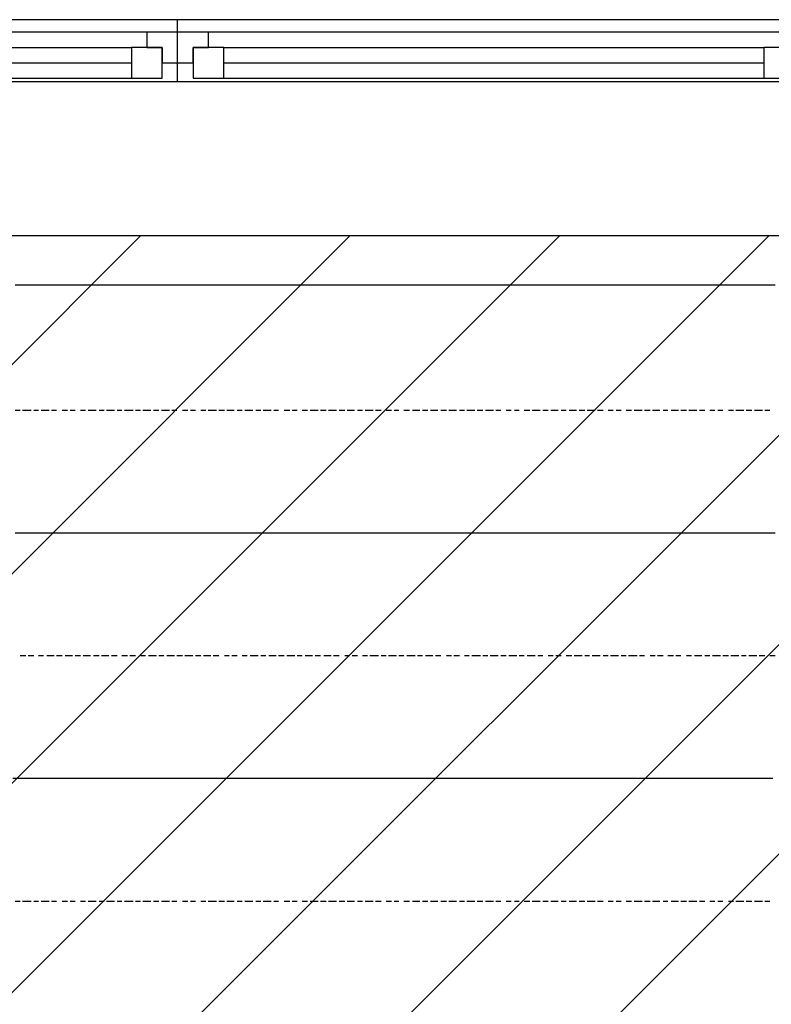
# Model space of a CAD drawing. Extents: x 997 to 109698, y 921 to 94021.
# Tile 563 of 656: x 13442 to 14660, y 57440 to 59036. Entities that reach past the tile are written whole.
import ezdxf

# ---------------------------------------------------------------- set-up
doc = ezdxf.new("R2010")
doc.units = 0
doc.header["$MEASUREMENT"] = 0
for name, color, linetype in [('12', 7, 'CONTINUOUS'), ('28', 7, 'CONTINUOUS'), ('40', 7, 'CONTINUOUS')]:
    doc.layers.add(name, color=color, linetype=linetype)

msp = doc.modelspace()

# ---------------------------------------------------------------- linework, layer by layer
at = {"layer": '12', "color": 5}
for p, q in [((13446.630503, 58605.563401), (13434.630503, 58605.563401)), ((13455.630503, 58605.563401), (13446.630503, 58605.563401)), ((13464.630503, 58605.563401), (13455.630503, 58605.563401)), ((13476.630503, 58605.563401), (13464.630503, 58605.563401)), ((13485.630503, 58605.563401), (13476.630503, 58605.563401)), ((13497.630503, 58605.563401), (13485.630503, 58605.563401)), ((13506.630503, 58605.563401), (13497.630503, 58605.563401)), ((13515.630503, 58605.563401), (13506.630503, 58605.563401)), ((13527.630503, 58605.563401), (13515.630503, 58605.563401)), ((13535.630503, 58605.563401), (13527.630503, 58605.563401)), ((13544.630503, 58605.563401), (13535.630503, 58605.563401)), ((13556.630503, 58605.563401), (13544.630503, 58605.563401)), ((13565.630503, 58605.563401), (13556.630503, 58605.563401)), ((13574.630503, 58605.563401), (13565.630503, 58605.563401)), ((13586.630503, 58605.563401), (13574.630503, 58605.563401)), ((13595.630503, 58605.563401), (13586.630503, 58605.563401)), ((13607.630503, 58605.563401), (13595.630503, 58605.563401)), ((13616.630503, 58605.563401), (13607.630503, 58605.563401)), ((13625.630503, 58605.563401), (13616.630503, 58605.563401)), ((13637.630503, 58605.563401), (13625.630503, 58605.563401)), ((13645.630503, 58605.563401), (13637.630503, 58605.563401)), ((13654.630503, 58605.563401), (13645.630503, 58605.563401)), ((13667.630503, 58605.563401), (13654.630503, 58605.563401)), ((13675.630503, 58605.563401), (13667.630503, 58605.563401)), ((13684.630503, 58605.563401), (13675.630503, 58605.563401)), ((13696.630503, 58605.563401), (13684.630503, 58605.563401)), ((13705.630503, 58605.563401), (13696.630503, 58605.563401)), ((13718.630503, 58605.563401), (13705.630503, 58605.563401)), ((13726.630503, 58605.563401), (13718.630503, 58605.563401)), ((13735.630503, 58605.563401), (13726.630503, 58605.563401)), ((13747.630503, 58605.563401), (13735.630503, 58605.563401)), ((13755.630503, 58605.563401), (13747.630503, 58605.563401)), ((13764.630503, 58605.563401), (13755.630503, 58605.563401)), ((13777.630503, 58605.563401), (13764.630503, 58605.563401)), ((13785.630503, 58605.563401), (13777.630503, 58605.563401)), ((13794.630503, 58605.563401), (13785.630503, 58605.563401)), ((13806.630503, 58605.563401), (13794.630503, 58605.563401)), ((13815.630503, 58605.563401), (13806.630503, 58605.563401)), ((13828.630503, 58605.563401), (13815.630503, 58605.563401)), ((13836.630503, 58605.563401), (13828.630503, 58605.563401)), ((13845.630503, 58605.563401), (13836.630503, 58605.563401)), ((13857.630503, 58605.563401), (13845.630503, 58605.563401)), ((13865.630503, 58605.563401), (13857.630503, 58605.563401)), ((13874.630503, 58605.563401), (13865.630503, 58605.563401)), ((13887.630503, 58605.563401), (13874.630503, 58605.563401)), ((13895.630503, 58605.563401), (13887.630503, 58605.563401)), ((13904.630503, 58605.563401), (13895.630503, 58605.563401)), ((13916.630503, 58605.563401), (13904.630503, 58605.563401)), ((13925.630503, 58605.563401), (13916.630503, 58605.563401)), ((13934.630503, 58605.563401), (13925.630503, 58605.563401)), ((13946.630503, 58605.563401), (13934.630503, 58605.563401)), ((13955.630503, 58605.563401), (13946.630503, 58605.563401)), ((13968.630503, 58605.563401), (13955.630503, 58605.563401)), ((13976.630503, 58605.563401), (13968.630503, 58605.563401)), ((13984.630503, 58605.563401), (13976.630503, 58605.563401)), ((13997.630503, 58605.563401), (13984.630503, 58605.563401)), ((14005.630503, 58605.563401), (13997.630503, 58605.563401)), ((14014.630503, 58605.563401), (14005.630503, 58605.563401)), ((14027.630503, 58605.563401), (14014.630503, 58605.563401)), ((14035.630503, 58605.563401), (14027.630503, 58605.563401)), ((14044.630503, 58605.563401), (14035.630503, 58605.563401)), ((14056.630503, 58605.563401), (14044.630503, 58605.563401)), ((14064.630503, 58605.563401), (14056.630503, 58605.563401)), ((14078.630503, 58605.563401), (14064.630503, 58605.563401)), ((14086.630503, 58605.563401), (14078.630503, 58605.563401)), ((14094.630503, 58605.563401), (14086.630503, 58605.563401)), ((14107.630503, 58605.563401), (14094.630503, 58605.563401)), ((14115.630503, 58605.563401), (14107.630503, 58605.563401)), ((14124.630503, 58605.563401), (14115.630503, 58605.563401)), ((14137.630503, 58605.563401), (14124.630503, 58605.563401)), ((14145.630503, 58605.563401), (14137.630503, 58605.563401)), ((14154.630503, 58605.563401), (14145.630503, 58605.563401)), ((14166.630503, 58605.563401), (14154.630503, 58605.563401)), ((14174.630503, 58605.563401), (14166.630503, 58605.563401)), ((14188.630503, 58605.563401), (14174.630503, 58605.563401)), ((14196.630503, 58605.563401), (14188.630503, 58605.563401)), ((14204.630503, 58605.563401), (14196.630503, 58605.563401)), ((14217.630503, 58605.563401), (14204.630503, 58605.563401)), ((14225.630503, 58605.563401), (14217.630503, 58605.563401)), ((14234.630503, 58605.563401), (14225.630503, 58605.563401)), ((14247.630503, 58605.563401), (14234.630503, 58605.563401)), ((14255.630503, 58605.563401), (14247.630503, 58605.563401)), ((14264.630503, 58605.563401), (14255.630503, 58605.563401)), ((14277.630503, 58605.563401), (14264.630503, 58605.563401)), ((14285.630503, 58605.563401), (14277.630503, 58605.563401)), ((14298.630503, 58605.563401), (14285.630503, 58605.563401)), ((14306.630503, 58605.563401), (14298.630503, 58605.563401)), ((14314.630503, 58605.563401), (14306.630503, 58605.563401)), ((14327.630503, 58605.563401), (14314.630503, 58605.563401)), ((14336.630503, 58605.563401), (14327.630503, 58605.563401)), ((14344.630503, 58605.563401), (14336.630503, 58605.563401)), ((14357.630503, 58605.563401), (14344.630503, 58605.563401)), ((14365.630503, 58605.563401), (14357.630503, 58605.563401)), ((14374.630503, 58605.563401), (14365.630503, 58605.563401)), ((14387.630503, 58605.563401), (14374.630503, 58605.563401)), ((14395.630503, 58605.563401), (14387.630503, 58605.563401)), ((14408.630503, 58605.563401), (14395.630503, 58605.563401)), ((14416.630503, 58605.563401), (14408.630503, 58605.563401)), ((14424.630503, 58605.563401), (14416.630503, 58605.563401)), ((14437.630503, 58605.563401), (14424.630503, 58605.563401)), ((14446.630503, 58605.563401), (14437.630503, 58605.563401)), ((14454.630503, 58605.563401), (14446.630503, 58605.563401)), ((14467.630503, 58605.563401), (14454.630503, 58605.563401)), ((14475.630503, 58605.563401), (14467.630503, 58605.563401)), ((14484.630503, 58605.563401), (14475.630503, 58605.563401)), ((14497.630503, 58605.563401), (14484.630503, 58605.563401)), ((14505.630503, 58605.563401), (14497.630503, 58605.563401)), ((14513.630503, 58605.563401), (14505.630503, 58605.563401)), ((14526.630503, 58605.563401), (14513.630503, 58605.563401)), ((14535.630503, 58605.563401), (14526.630503, 58605.563401)), ((14547.630503, 58605.563401), (14535.630503, 58605.563401)), ((14556.630503, 58605.563401), (14547.630503, 58605.563401)), ((14564.630503, 58605.563401), (14556.630503, 58605.563401)), ((14577.630503, 58605.563401), (14564.630503, 58605.563401)), ((14586.630503, 58605.563401), (14577.630503, 58605.563401)), ((14594.630503, 58605.563401), (14586.630503, 58605.563401)), ((14607.630503, 58605.563401), (14594.630503, 58605.563401)), ((14615.630503, 58605.563401), (14607.630503, 58605.563401)), ((14623.630503, 58605.563401), (14615.630503, 58605.563401)), ((14636.630503, 58605.563401), (14623.630503, 58605.563401)), ((14645.630503, 58605.563401), (14636.630503, 58605.563401)), ((14657.630503, 58605.563401), (14645.630503, 58605.563401)), ((14666.630503, 58605.563401), (14657.630503, 58605.563401)), ((13446.630503, 58203.563401), (13434.630503, 58203.563401)), ((13455.630503, 58203.563401), (13446.630503, 58203.563401)), ((13464.630503, 58203.563401), (13455.630503, 58203.563401)), ((13476.630503, 58203.563401), (13464.630503, 58203.563401)), ((13485.630503, 58203.563401), (13476.630503, 58203.563401)), ((13497.630503, 58203.563401), (13485.630503, 58203.563401)), ((13506.630503, 58203.563401), (13497.630503, 58203.563401)), ((13515.630503, 58203.563401), (13506.630503, 58203.563401)), ((13527.630503, 58203.563401), (13515.630503, 58203.563401)), ((13535.630503, 58203.563401), (13527.630503, 58203.563401)), ((13544.630503, 58203.563401), (13535.630503, 58203.563401)), ((13556.630503, 58203.563401), (13544.630503, 58203.563401)), ((13565.630503, 58203.563401), (13556.630503, 58203.563401)), ((13574.630503, 58203.563401), (13565.630503, 58203.563401)), ((13586.630503, 58203.563401), (13574.630503, 58203.563401)), ((13595.630503, 58203.563401), (13586.630503, 58203.563401)), ((13607.630503, 58203.563401), (13595.630503, 58203.563401)), ((13616.630503, 58203.563401), (13607.630503, 58203.563401)), ((13625.630503, 58203.563401), (13616.630503, 58203.563401)), ((13637.630503, 58203.563401), (13625.630503, 58203.563401)), ((13645.630503, 58203.563401), (13637.630503, 58203.563401)), ((13654.630503, 58203.563401), (13645.630503, 58203.563401)), ((13667.630503, 58203.563401), (13654.630503, 58203.563401)), ((13675.630503, 58203.563401), (13667.630503, 58203.563401)), ((13684.630503, 58203.563401), (13675.630503, 58203.563401)), ((13696.630503, 58203.563401), (13684.630503, 58203.563401)), ((13705.630503, 58203.563401), (13696.630503, 58203.563401)), ((13718.630503, 58203.563401), (13705.630503, 58203.563401)), ((13726.630503, 58203.563401), (13718.630503, 58203.563401)), ((13735.630503, 58203.563401), (13726.630503, 58203.563401)), ((13747.630503, 58203.563401), (13735.630503, 58203.563401)), ((13755.630503, 58203.563401), (13747.630503, 58203.563401)), ((13764.630503, 58203.563401), (13755.630503, 58203.563401)), ((13777.630503, 58203.563401), (13764.630503, 58203.563401)), ((13785.630503, 58203.563401), (13777.630503, 58203.563401)), ((13794.630503, 58203.563401), (13785.630503, 58203.563401)), ((13806.630503, 58203.563401), (13794.630503, 58203.563401)), ((13815.630503, 58203.563401), (13806.630503, 58203.563401)), ((13828.630503, 58203.563401), (13815.630503, 58203.563401)), ((13836.630503, 58203.563401), (13828.630503, 58203.563401)), ((13845.630503, 58203.563401), (13836.630503, 58203.563401)), ((13857.630503, 58203.563401), (13845.630503, 58203.563401)), ((13865.630503, 58203.563401), (13857.630503, 58203.563401)), ((13874.630503, 58203.563401), (13865.630503, 58203.563401)), ((13887.630503, 58203.563401), (13874.630503, 58203.563401)), ((13895.630503, 58203.563401), (13887.630503, 58203.563401)), ((13904.630503, 58203.563401), (13895.630503, 58203.563401)), ((13916.630503, 58203.563401), (13904.630503, 58203.563401)), ((13925.630503, 58203.563401), (13916.630503, 58203.563401)), ((13934.630503, 58203.563401), (13925.630503, 58203.563401)), ((13946.630503, 58203.563401), (13934.630503, 58203.563401)), ((13955.630503, 58203.563401), (13946.630503, 58203.563401)), ((13968.630503, 58203.563401), (13955.630503, 58203.563401)), ((13976.630503, 58203.563401), (13968.630503, 58203.563401)), ((13984.630503, 58203.563401), (13976.630503, 58203.563401)), ((13997.630503, 58203.563401), (13984.630503, 58203.563401)), ((14005.630503, 58203.563401), (13997.630503, 58203.563401)), ((14014.630503, 58203.563401), (14005.630503, 58203.563401)), ((14027.630503, 58203.563401), (14014.630503, 58203.563401)), ((14035.630503, 58203.563401), (14027.630503, 58203.563401)), ((14044.630503, 58203.563401), (14035.630503, 58203.563401)), ((14056.630503, 58203.563401), (14044.630503, 58203.563401)), ((14064.630503, 58203.563401), (14056.630503, 58203.563401)), ((14078.630503, 58203.563401), (14064.630503, 58203.563401)), ((14086.630503, 58203.563401), (14078.630503, 58203.563401)), ((14094.630503, 58203.563401), (14086.630503, 58203.563401)), ((14107.630503, 58203.563401), (14094.630503, 58203.563401)), ((14115.630503, 58203.563401), (14107.630503, 58203.563401)), ((14124.630503, 58203.563401), (14115.630503, 58203.563401)), ((14137.630503, 58203.563401), (14124.630503, 58203.563401)), ((14145.630503, 58203.563401), (14137.630503, 58203.563401)), ((14154.630503, 58203.563401), (14145.630503, 58203.563401)), ((14166.630503, 58203.563401), (14154.630503, 58203.563401)), ((14174.630503, 58203.563401), (14166.630503, 58203.563401)), ((14188.630503, 58203.563401), (14174.630503, 58203.563401)), ((14196.630503, 58203.563401), (14188.630503, 58203.563401)), ((14204.630503, 58203.563401), (14196.630503, 58203.563401)), ((14217.630503, 58203.563401), (14204.630503, 58203.563401)), ((14225.630503, 58203.563401), (14217.630503, 58203.563401)), ((14234.630503, 58203.563401), (14225.630503, 58203.563401)), ((14247.630503, 58203.563401), (14234.630503, 58203.563401)), ((14255.630503, 58203.563401), (14247.630503, 58203.563401)), ((14264.630503, 58203.563401), (14255.630503, 58203.563401)), ((14277.630503, 58203.563401), (14264.630503, 58203.563401)), ((14285.630503, 58203.563401), (14277.630503, 58203.563401)), ((14298.630503, 58203.563401), (14285.630503, 58203.563401)), ((14306.630503, 58203.563401), (14298.630503, 58203.563401)), ((14314.630503, 58203.563401), (14306.630503, 58203.563401)), ((14327.630503, 58203.563401), (14314.630503, 58203.563401)), ((14336.630503, 58203.563401), (14327.630503, 58203.563401)), ((14344.630503, 58203.563401), (14336.630503, 58203.563401)), ((14357.630503, 58203.563401), (14344.630503, 58203.563401)), ((14365.630503, 58203.563401), (14357.630503, 58203.563401)), ((14374.630503, 58203.563401), (14365.630503, 58203.563401)), ((14387.630503, 58203.563401), (14374.630503, 58203.563401)), ((14395.630503, 58203.563401), (14387.630503, 58203.563401)), ((14408.630503, 58203.563401), (14395.630503, 58203.563401)), ((14416.630503, 58203.563401), (14408.630503, 58203.563401)), ((14424.630503, 58203.563401), (14416.630503, 58203.563401)), ((14437.630503, 58203.563401), (14424.630503, 58203.563401)), ((14446.630503, 58203.563401), (14437.630503, 58203.563401)), ((14454.630503, 58203.563401), (14446.630503, 58203.563401)), ((14467.630503, 58203.563401), (14454.630503, 58203.563401)), ((14475.630503, 58203.563401), (14467.630503, 58203.563401)), ((14484.630503, 58203.563401), (14475.630503, 58203.563401)), ((14497.630503, 58203.563401), (14484.630503, 58203.563401)), ((14505.630503, 58203.563401), (14497.630503, 58203.563401)), ((14513.630503, 58203.563401), (14505.630503, 58203.563401)), ((14526.630503, 58203.563401), (14513.630503, 58203.563401)), ((14535.630503, 58203.563401), (14526.630503, 58203.563401)), ((14547.630503, 58203.563401), (14535.630503, 58203.563401)), ((14556.630503, 58203.563401), (14547.630503, 58203.563401)), ((14564.630503, 58203.563401), (14556.630503, 58203.563401)), ((14577.630503, 58203.563401), (14564.630503, 58203.563401)), ((14586.630503, 58203.563401), (14577.630503, 58203.563401)), ((14594.630503, 58203.563401), (14586.630503, 58203.563401)), ((14607.630503, 58203.563401), (14594.630503, 58203.563401)), ((14615.630503, 58203.563401), (14607.630503, 58203.563401)), ((14623.630503, 58203.563401), (14615.630503, 58203.563401)), ((14636.630503, 58203.563401), (14623.630503, 58203.563401)), ((14645.630503, 58203.563401), (14636.630503, 58203.563401)), ((14657.630503, 58203.563401), (14645.630503, 58203.563401)), ((14666.630503, 58203.563401), (14657.630503, 58203.563401)), ((13442.630503, 57805.563401), (13430.630503, 57805.563401)), ((13451.630503, 57805.563401), (13442.630503, 57805.563401)), ((13460.630503, 57805.563401), (13451.630503, 57805.563401)), ((13472.630503, 57805.563401), (13460.630503, 57805.563401)), ((13480.630503, 57805.563401), (13472.630503, 57805.563401)), ((13489.630503, 57805.563401), (13480.630503, 57805.563401)), ((13501.630503, 57805.563401), (13489.630503, 57805.563401)), ((13510.630503, 57805.563401), (13501.630503, 57805.563401)), ((13519.630503, 57805.563401), (13510.630503, 57805.563401)), ((13531.630503, 57805.563401), (13519.630503, 57805.563401)), ((13540.630503, 57805.563401), (13531.630503, 57805.563401)), ((13552.630503, 57805.563401), (13540.630503, 57805.563401)), ((13561.630503, 57805.563401), (13552.630503, 57805.563401)), ((13570.630503, 57805.563401), (13561.630503, 57805.563401)), ((13582.630503, 57805.563401), (13570.630503, 57805.563401)), ((13590.630503, 57805.563401), (13582.630503, 57805.563401)), ((13599.630503, 57805.563401), (13590.630503, 57805.563401)), ((13611.630503, 57805.563401), (13599.630503, 57805.563401)), ((13620.630503, 57805.563401), (13611.630503, 57805.563401)), ((13629.630503, 57805.563401), (13620.630503, 57805.563401)), ((13641.630503, 57805.563401), (13629.630503, 57805.563401)), ((13650.630503, 57805.563401), (13641.630503, 57805.563401)), ((13663.630503, 57805.563401), (13650.630503, 57805.563401)), ((13671.630503, 57805.563401), (13663.630503, 57805.563401)), ((13680.630503, 57805.563401), (13671.630503, 57805.563401)), ((13692.630503, 57805.563401), (13680.630503, 57805.563401)), ((13700.630503, 57805.563401), (13692.630503, 57805.563401)), ((13709.630503, 57805.563401), (13700.630503, 57805.563401)), ((13722.630503, 57805.563401), (13709.630503, 57805.563401)), ((13730.630503, 57805.563401), (13722.630503, 57805.563401)), ((13739.630503, 57805.563401), (13730.630503, 57805.563401)), ((13751.630503, 57805.563401), (13739.630503, 57805.563401)), ((13760.630503, 57805.563401), (13751.630503, 57805.563401)), ((13773.630503, 57805.563401), (13760.630503, 57805.563401)), ((13781.630503, 57805.563401), (13773.630503, 57805.563401)), ((13789.630503, 57805.563401), (13781.630503, 57805.563401)), ((13802.630503, 57805.563401), (13789.630503, 57805.563401)), ((13810.630503, 57805.563401), (13802.630503, 57805.563401)), ((13819.630503, 57805.563401), (13810.630503, 57805.563401)), ((13832.630503, 57805.563401), (13819.630503, 57805.563401)), ((13840.630503, 57805.563401), (13832.630503, 57805.563401)), ((13849.630503, 57805.563401), (13840.630503, 57805.563401)), ((13861.630503, 57805.563401), (13849.630503, 57805.563401)), ((13870.630503, 57805.563401), (13861.630503, 57805.563401)), ((13883.630503, 57805.563401), (13870.630503, 57805.563401)), ((13891.630503, 57805.563401), (13883.630503, 57805.563401)), ((13899.630503, 57805.563401), (13891.630503, 57805.563401)), ((13912.630503, 57805.563401), (13899.630503, 57805.563401)), ((13920.630503, 57805.563401), (13912.630503, 57805.563401)), ((13929.630503, 57805.563401), (13920.630503, 57805.563401)), ((13942.630503, 57805.563401), (13929.630503, 57805.563401)), ((13950.630503, 57805.563401), (13942.630503, 57805.563401)), ((13959.630503, 57805.563401), (13950.630503, 57805.563401)), ((13972.630503, 57805.563401), (13959.630503, 57805.563401)), ((13980.630503, 57805.563401), (13972.630503, 57805.563401)), ((13989.630503, 57805.563401), (13980.630503, 57805.563401)), ((14001.630503, 57805.563401), (13989.630503, 57805.563401)), ((14009.630503, 57805.563401), (14001.630503, 57805.563401)), ((14023.630503, 57805.563401), (14009.630503, 57805.563401)), ((14031.630503, 57805.563401), (14023.630503, 57805.563401)), ((14039.630503, 57805.563401), (14031.630503, 57805.563401)), ((14052.630503, 57805.563401), (14039.630503, 57805.563401)), ((14060.630503, 57805.563401), (14052.630503, 57805.563401)), ((14069.630503, 57805.563401), (14060.630503, 57805.563401)), ((14082.630503, 57805.563401), (14069.630503, 57805.563401)), ((14090.630503, 57805.563401), (14082.630503, 57805.563401)), ((14099.630503, 57805.563401), (14090.630503, 57805.563401)), ((14111.630503, 57805.563401), (14099.630503, 57805.563401)), ((14119.630503, 57805.563401), (14111.630503, 57805.563401)), ((14133.630503, 57805.563401), (14119.630503, 57805.563401)), ((14141.630503, 57805.563401), (14133.630503, 57805.563401)), ((14149.630503, 57805.563401), (14141.630503, 57805.563401)), ((14162.630503, 57805.563401), (14149.630503, 57805.563401)), ((14170.630503, 57805.563401), (14162.630503, 57805.563401)), ((14179.630503, 57805.563401), (14170.630503, 57805.563401)), ((14192.630503, 57805.563401), (14179.630503, 57805.563401)), ((14200.630503, 57805.563401), (14192.630503, 57805.563401)), ((14209.630503, 57805.563401), (14200.630503, 57805.563401)), ((14221.630503, 57805.563401), (14209.630503, 57805.563401)), ((14230.630503, 57805.563401), (14221.630503, 57805.563401)), ((14243.630503, 57805.563401), (14230.630503, 57805.563401)), ((14251.630503, 57805.563401), (14243.630503, 57805.563401)), ((14259.630503, 57805.563401), (14251.630503, 57805.563401)), ((14272.630503, 57805.563401), (14259.630503, 57805.563401)), ((14281.630503, 57805.563401), (14272.630503, 57805.563401)), ((14289.630503, 57805.563401), (14281.630503, 57805.563401)), ((14302.630503, 57805.563401), (14289.630503, 57805.563401)), ((14310.630503, 57805.563401), (14302.630503, 57805.563401)), ((14319.630503, 57805.563401), (14310.630503, 57805.563401)), ((14332.630503, 57805.563401), (14319.630503, 57805.563401)), ((14340.630503, 57805.563401), (14332.630503, 57805.563401)), ((14353.630503, 57805.563401), (14340.630503, 57805.563401)), ((14361.630503, 57805.563401), (14353.630503, 57805.563401)), ((14369.630503, 57805.563401), (14361.630503, 57805.563401)), ((14382.630503, 57805.563401), (14369.630503, 57805.563401)), ((14391.630503, 57805.563401), (14382.630503, 57805.563401)), ((14399.630503, 57805.563401), (14391.630503, 57805.563401)), ((14412.630503, 57805.563401), (14399.630503, 57805.563401)), ((14420.630503, 57805.563401), (14412.630503, 57805.563401)), ((14428.630503, 57805.563401), (14420.630503, 57805.563401)), ((14442.630503, 57805.563401), (14428.630503, 57805.563401)), ((14450.630503, 57805.563401), (14442.630503, 57805.563401)), ((14463.630503, 57805.563401), (14450.630503, 57805.563401)), ((14471.630503, 57805.563401), (14463.630503, 57805.563401)), ((14479.630503, 57805.563401), (14471.630503, 57805.563401)), ((14492.630503, 57805.563401), (14479.630503, 57805.563401)), ((14501.630503, 57805.563401), (14492.630503, 57805.563401)), ((14509.630503, 57805.563401), (14501.630503, 57805.563401)), ((14522.630503, 57805.563401), (14509.630503, 57805.563401)), ((14530.630503, 57805.563401), (14522.630503, 57805.563401)), ((14539.630503, 57805.563401), (14530.630503, 57805.563401)), ((14552.630503, 57805.563401), (14539.630503, 57805.563401)), ((14560.630503, 57805.563401), (14552.630503, 57805.563401)), ((14568.630503, 57805.563401), (14560.630503, 57805.563401)), ((14581.630503, 57805.563401), (14568.630503, 57805.563401)), ((14590.630503, 57805.563401), (14581.630503, 57805.563401)), ((14602.630503, 57805.563401), (14590.630503, 57805.563401)), ((14611.630503, 57805.563401), (14602.630503, 57805.563401)), ((14619.630503, 57805.563401), (14611.630503, 57805.563401)), ((14632.630503, 57805.563401), (14619.630503, 57805.563401)), ((14640.630503, 57805.563401), (14632.630503, 57805.563401)), ((14649.630503, 57805.563401), (14640.630503, 57805.563401)), ((14662.630503, 57805.563401), (14649.630503, 57805.563401))]:
    msp.add_line(p, q, dxfattribs=at)
at = {"layer": '12', "color": 1}
for p, q in [((13442.630503, 58402.563401), (13434.630503, 58402.563401)), ((13460.630503, 58402.563401), (13446.630503, 58402.563401)), ((13472.630503, 58402.563401), (13464.630503, 58402.563401)), ((13489.630503, 58402.563401), (13476.630503, 58402.563401)), ((13501.630503, 58402.563401), (13493.630503, 58402.563401)), ((13519.630503, 58402.563401), (13510.630503, 58402.563401)), ((13531.630503, 58402.563401), (13523.630503, 58402.563401)), ((13548.630503, 58402.563401), (13540.630503, 58402.563401)), ((13565.630503, 58402.563401), (13552.630503, 58402.563401)), ((13578.630503, 58402.563401), (13570.630503, 58402.563401)), ((13595.630503, 58402.563401), (13582.630503, 58402.563401)), ((13607.630503, 58402.563401), (13599.630503, 58402.563401)), ((13625.630503, 58402.563401), (13611.630503, 58402.563401)), ((13637.630503, 58402.563401), (13629.630503, 58402.563401)), ((13654.630503, 58402.563401), (13641.630503, 58402.563401)), ((13667.630503, 58402.563401), (13658.630503, 58402.563401)), ((13684.630503, 58402.563401), (13671.630503, 58402.563401)), ((13696.630503, 58402.563401), (13688.630503, 58402.563401)), ((13714.630503, 58402.563401), (13705.630503, 58402.563401)), ((13726.630503, 58402.563401), (13718.630503, 58402.563401)), ((13743.630503, 58402.563401), (13735.630503, 58402.563401)), ((13760.630503, 58402.563401), (13747.630503, 58402.563401)), ((13773.630503, 58402.563401), (13764.630503, 58402.563401)), ((13789.630503, 58402.563401), (13777.630503, 58402.563401)), ((13802.630503, 58402.563401), (13794.630503, 58402.563401)), ((13819.630503, 58402.563401), (13806.630503, 58402.563401)), ((13832.630503, 58402.563401), (13824.630503, 58402.563401)), ((13849.630503, 58402.563401), (13836.630503, 58402.563401)), ((13861.630503, 58402.563401), (13853.630503, 58402.563401)), ((13879.630503, 58402.563401), (13870.630503, 58402.563401)), ((13891.630503, 58402.563401), (13883.630503, 58402.563401)), ((13908.630503, 58402.563401), (13899.630503, 58402.563401)), ((13925.630503, 58402.563401), (13912.630503, 58402.563401)), ((13938.630503, 58402.563401), (13929.630503, 58402.563401)), ((13955.630503, 58402.563401), (13942.630503, 58402.563401)), ((13968.630503, 58402.563401), (13959.630503, 58402.563401)), ((13984.630503, 58402.563401), (13972.630503, 58402.563401)), ((13997.630503, 58402.563401), (13989.630503, 58402.563401)), ((14014.630503, 58402.563401), (14001.630503, 58402.563401)), ((14027.630503, 58402.563401), (14018.630503, 58402.563401)), ((14044.630503, 58402.563401), (14035.630503, 58402.563401)), ((14056.630503, 58402.563401), (14048.630503, 58402.563401)), ((14073.630503, 58402.563401), (14064.630503, 58402.563401)), ((14090.630503, 58402.563401), (14078.630503, 58402.563401)), ((14103.630503, 58402.563401), (14094.630503, 58402.563401)), ((14119.630503, 58402.563401), (14107.630503, 58402.563401)), ((14133.630503, 58402.563401), (14124.630503, 58402.563401)), ((14149.630503, 58402.563401), (14137.630503, 58402.563401)), ((14162.630503, 58402.563401), (14154.630503, 58402.563401)), ((14179.630503, 58402.563401), (14166.630503, 58402.563401)), ((14192.630503, 58402.563401), (14183.630503, 58402.563401)), ((14209.630503, 58402.563401), (14196.630503, 58402.563401)), ((14221.630503, 58402.563401), (14213.630503, 58402.563401)), ((14238.630503, 58402.563401), (14230.630503, 58402.563401)), ((14251.630503, 58402.563401), (14243.630503, 58402.563401)), ((14268.630503, 58402.563401), (14259.630503, 58402.563401)), ((14285.630503, 58402.563401), (14272.630503, 58402.563401)), ((14298.630503, 58402.563401), (14289.630503, 58402.563401)), ((14314.630503, 58402.563401), (14302.630503, 58402.563401)), ((14327.630503, 58402.563401), (14319.630503, 58402.563401)), ((14344.630503, 58402.563401), (14332.630503, 58402.563401)), ((14357.630503, 58402.563401), (14348.630503, 58402.563401)), ((14374.630503, 58402.563401), (14361.630503, 58402.563401)), ((14387.630503, 58402.563401), (14378.630503, 58402.563401)), ((14403.630503, 58402.563401), (14395.630503, 58402.563401)), ((14416.630503, 58402.563401), (14408.630503, 58402.563401)), ((14433.630503, 58402.563401), (14424.630503, 58402.563401)), ((14450.630503, 58402.563401), (14437.630503, 58402.563401)), ((14463.630503, 58402.563401), (14454.630503, 58402.563401)), ((14479.630503, 58402.563401), (14467.630503, 58402.563401)), ((14492.630503, 58402.563401), (14484.630503, 58402.563401)), ((14509.630503, 58402.563401), (14497.630503, 58402.563401)), ((14522.630503, 58402.563401), (14513.630503, 58402.563401)), ((14539.630503, 58402.563401), (14526.630503, 58402.563401)), ((14552.630503, 58402.563401), (14543.630503, 58402.563401)), ((14568.630503, 58402.563401), (14560.630503, 58402.563401)), ((14581.630503, 58402.563401), (14573.630503, 58402.563401)), ((14598.630503, 58402.563401), (14590.630503, 58402.563401)), ((14615.630503, 58402.563401), (14602.630503, 58402.563401)), ((14628.630503, 58402.563401), (14619.630503, 58402.563401)), ((14645.630503, 58402.563401), (14632.630503, 58402.563401)), ((14657.630503, 58402.563401), (14649.630503, 58402.563401)), ((13451.630503, 58004.563401), (13442.630503, 58004.563401)), ((13464.630503, 58004.563401), (13455.630503, 58004.563401)), ((13480.630503, 58004.563401), (13472.630503, 58004.563401)), ((13497.630503, 58004.563401), (13485.630503, 58004.563401)), ((13510.630503, 58004.563401), (13501.630503, 58004.563401)), ((13527.630503, 58004.563401), (13515.630503, 58004.563401)), ((13540.630503, 58004.563401), (13531.630503, 58004.563401)), ((13556.630503, 58004.563401), (13544.630503, 58004.563401)), ((13570.630503, 58004.563401), (13561.630503, 58004.563401)), ((13586.630503, 58004.563401), (13574.630503, 58004.563401)), ((13599.630503, 58004.563401), (13590.630503, 58004.563401)), ((13616.630503, 58004.563401), (13607.630503, 58004.563401)), ((13629.630503, 58004.563401), (13620.630503, 58004.563401)), ((13645.630503, 58004.563401), (13637.630503, 58004.563401)), ((13663.630503, 58004.563401), (13650.630503, 58004.563401)), ((13675.630503, 58004.563401), (13667.630503, 58004.563401)), ((13692.630503, 58004.563401), (13680.630503, 58004.563401)), ((13705.630503, 58004.563401), (13696.630503, 58004.563401)), ((13722.630503, 58004.563401), (13709.630503, 58004.563401)), ((13735.630503, 58004.563401), (13726.630503, 58004.563401)), ((13751.630503, 58004.563401), (13739.630503, 58004.563401)), ((13764.630503, 58004.563401), (13755.630503, 58004.563401)), ((13781.630503, 58004.563401), (13773.630503, 58004.563401)), ((13794.630503, 58004.563401), (13785.630503, 58004.563401)), ((13810.630503, 58004.563401), (13802.630503, 58004.563401)), ((13828.630503, 58004.563401), (13815.630503, 58004.563401)), ((13840.630503, 58004.563401), (13832.630503, 58004.563401)), ((13857.630503, 58004.563401), (13845.630503, 58004.563401)), ((13870.630503, 58004.563401), (13861.630503, 58004.563401)), ((13887.630503, 58004.563401), (13874.630503, 58004.563401)), ((13899.630503, 58004.563401), (13891.630503, 58004.563401)), ((13916.630503, 58004.563401), (13904.630503, 58004.563401)), ((13929.630503, 58004.563401), (13920.630503, 58004.563401)), ((13946.630503, 58004.563401), (13934.630503, 58004.563401)), ((13959.630503, 58004.563401), (13950.630503, 58004.563401)), ((13976.630503, 58004.563401), (13968.630503, 58004.563401)), ((13989.630503, 58004.563401), (13980.630503, 58004.563401)), ((14005.630503, 58004.563401), (13997.630503, 58004.563401)), ((14023.630503, 58004.563401), (14009.630503, 58004.563401)), ((14035.630503, 58004.563401), (14027.630503, 58004.563401)), ((14052.630503, 58004.563401), (14039.630503, 58004.563401)), ((14064.630503, 58004.563401), (14056.630503, 58004.563401)), ((14082.630503, 58004.563401), (14069.630503, 58004.563401)), ((14094.630503, 58004.563401), (14086.630503, 58004.563401)), ((14111.630503, 58004.563401), (14099.630503, 58004.563401)), ((14124.630503, 58004.563401), (14115.630503, 58004.563401)), ((14141.630503, 58004.563401), (14133.630503, 58004.563401)), ((14154.630503, 58004.563401), (14145.630503, 58004.563401)), ((14170.630503, 58004.563401), (14162.630503, 58004.563401)), ((14188.630503, 58004.563401), (14174.630503, 58004.563401)), ((14200.630503, 58004.563401), (14192.630503, 58004.563401)), ((14217.630503, 58004.563401), (14204.630503, 58004.563401)), ((14230.630503, 58004.563401), (14221.630503, 58004.563401)), ((14247.630503, 58004.563401), (14234.630503, 58004.563401)), ((14259.630503, 58004.563401), (14251.630503, 58004.563401)), ((14277.630503, 58004.563401), (14264.630503, 58004.563401)), ((14289.630503, 58004.563401), (14281.630503, 58004.563401)), ((14306.630503, 58004.563401), (14298.630503, 58004.563401)), ((14319.630503, 58004.563401), (14310.630503, 58004.563401)), ((14336.630503, 58004.563401), (14327.630503, 58004.563401)), ((14353.630503, 58004.563401), (14340.630503, 58004.563401)), ((14365.630503, 58004.563401), (14357.630503, 58004.563401)), ((14382.630503, 58004.563401), (14369.630503, 58004.563401)), ((14395.630503, 58004.563401), (14387.630503, 58004.563401)), ((14412.630503, 58004.563401), (14399.630503, 58004.563401)), ((14424.630503, 58004.563401), (14416.630503, 58004.563401)), ((14442.630503, 58004.563401), (14428.630503, 58004.563401)), ((14454.630503, 58004.563401), (14446.630503, 58004.563401)), ((14471.630503, 58004.563401), (14463.630503, 58004.563401)), ((14484.630503, 58004.563401), (14475.630503, 58004.563401)), ((14501.630503, 58004.563401), (14492.630503, 58004.563401)), ((14513.630503, 58004.563401), (14505.630503, 58004.563401)), ((14530.630503, 58004.563401), (14522.630503, 58004.563401)), ((14547.630503, 58004.563401), (14535.630503, 58004.563401)), ((14560.630503, 58004.563401), (14552.630503, 58004.563401)), ((14577.630503, 58004.563401), (14564.630503, 58004.563401)), ((14590.630503, 58004.563401), (14581.630503, 58004.563401)), ((14607.630503, 58004.563401), (14594.630503, 58004.563401)), ((14619.630503, 58004.563401), (14611.630503, 58004.563401)), ((14636.630503, 58004.563401), (14623.630503, 58004.563401)), ((14649.630503, 58004.563401), (14640.630503, 58004.563401)), ((14666.630503, 58004.563401), (14657.630503, 58004.563401)), ((13442.630503, 57606.563401), (13434.630503, 57606.563401)), ((13460.630503, 57606.563401), (13446.630503, 57606.563401)), ((13472.630503, 57606.563401), (13464.630503, 57606.563401)), ((13489.630503, 57606.563401), (13476.630503, 57606.563401)), ((13501.630503, 57606.563401), (13493.630503, 57606.563401)), ((13519.630503, 57606.563401), (13510.630503, 57606.563401)), ((13531.630503, 57606.563401), (13523.630503, 57606.563401)), ((13548.630503, 57606.563401), (13540.630503, 57606.563401)), ((13565.630503, 57606.563401), (13552.630503, 57606.563401)), ((13578.630503, 57606.563401), (13570.630503, 57606.563401)), ((13595.630503, 57606.563401), (13582.630503, 57606.563401)), ((13607.630503, 57606.563401), (13599.630503, 57606.563401)), ((13625.630503, 57606.563401), (13611.630503, 57606.563401)), ((13637.630503, 57606.563401), (13629.630503, 57606.563401)), ((13654.630503, 57606.563401), (13641.630503, 57606.563401)), ((13667.630503, 57606.563401), (13658.630503, 57606.563401)), ((13684.630503, 57606.563401), (13671.630503, 57606.563401)), ((13696.630503, 57606.563401), (13688.630503, 57606.563401)), ((13714.630503, 57606.563401), (13705.630503, 57606.563401)), ((13726.630503, 57606.563401), (13718.630503, 57606.563401)), ((13743.630503, 57606.563401), (13735.630503, 57606.563401)), ((13760.630503, 57606.563401), (13747.630503, 57606.563401)), ((13773.630503, 57606.563401), (13764.630503, 57606.563401)), ((13789.630503, 57606.563401), (13777.630503, 57606.563401)), ((13802.630503, 57606.563401), (13794.630503, 57606.563401)), ((13819.630503, 57606.563401), (13806.630503, 57606.563401)), ((13832.630503, 57606.563401), (13824.630503, 57606.563401)), ((13849.630503, 57606.563401), (13836.630503, 57606.563401)), ((13861.630503, 57606.563401), (13853.630503, 57606.563401)), ((13879.630503, 57606.563401), (13870.630503, 57606.563401)), ((13891.630503, 57606.563401), (13883.630503, 57606.563401)), ((13908.630503, 57606.563401), (13899.630503, 57606.563401)), ((13925.630503, 57606.563401), (13912.630503, 57606.563401)), ((13938.630503, 57606.563401), (13929.630503, 57606.563401)), ((13955.630503, 57606.563401), (13942.630503, 57606.563401)), ((13968.630503, 57606.563401), (13959.630503, 57606.563401)), ((13984.630503, 57606.563401), (13972.630503, 57606.563401)), ((13997.630503, 57606.563401), (13989.630503, 57606.563401)), ((14014.630503, 57606.563401), (14001.630503, 57606.563401)), ((14027.630503, 57606.563401), (14018.630503, 57606.563401)), ((14044.630503, 57606.563401), (14035.630503, 57606.563401)), ((14056.630503, 57606.563401), (14048.630503, 57606.563401)), ((14073.630503, 57606.563401), (14064.630503, 57606.563401)), ((14090.630503, 57606.563401), (14078.630503, 57606.563401)), ((14103.630503, 57606.563401), (14094.630503, 57606.563401)), ((14119.630503, 57606.563401), (14107.630503, 57606.563401)), ((14133.630503, 57606.563401), (14124.630503, 57606.563401)), ((14149.630503, 57606.563401), (14137.630503, 57606.563401)), ((14162.630503, 57606.563401), (14154.630503, 57606.563401)), ((14179.630503, 57606.563401), (14166.630503, 57606.563401)), ((14192.630503, 57606.563401), (14183.630503, 57606.563401)), ((14209.630503, 57606.563401), (14196.630503, 57606.563401)), ((14221.630503, 57606.563401), (14213.630503, 57606.563401)), ((14238.630503, 57606.563401), (14230.630503, 57606.563401)), ((14251.630503, 57606.563401), (14243.630503, 57606.563401)), ((14268.630503, 57606.563401), (14259.630503, 57606.563401)), ((14285.630503, 57606.563401), (14272.630503, 57606.563401)), ((14298.630503, 57606.563401), (14289.630503, 57606.563401)), ((14314.630503, 57606.563401), (14302.630503, 57606.563401)), ((14327.630503, 57606.563401), (14319.630503, 57606.563401)), ((14344.630503, 57606.563401), (14332.630503, 57606.563401)), ((14357.630503, 57606.563401), (14348.630503, 57606.563401)), ((14374.630503, 57606.563401), (14361.630503, 57606.563401)), ((14387.630503, 57606.563401), (14378.630503, 57606.563401)), ((14403.630503, 57606.563401), (14395.630503, 57606.563401)), ((14416.630503, 57606.563401), (14408.630503, 57606.563401)), ((14433.630503, 57606.563401), (14424.630503, 57606.563401)), ((14450.630503, 57606.563401), (14437.630503, 57606.563401)), ((14463.630503, 57606.563401), (14454.630503, 57606.563401)), ((14479.630503, 57606.563401), (14467.630503, 57606.563401)), ((14492.630503, 57606.563401), (14484.630503, 57606.563401)), ((14509.630503, 57606.563401), (14497.630503, 57606.563401)), ((14522.630503, 57606.563401), (14513.630503, 57606.563401)), ((14539.630503, 57606.563401), (14526.630503, 57606.563401)), ((14552.630503, 57606.563401), (14543.630503, 57606.563401)), ((14568.630503, 57606.563401), (14560.630503, 57606.563401)), ((14581.630503, 57606.563401), (14573.630503, 57606.563401)), ((14598.630503, 57606.563401), (14590.630503, 57606.563401)), ((14615.630503, 57606.563401), (14602.630503, 57606.563401)), ((14628.630503, 57606.563401), (14619.630503, 57606.563401)), ((14645.630503, 57606.563401), (14632.630503, 57606.563401)), ((14657.630503, 57606.563401), (14649.630503, 57606.563401))]:
    msp.add_line(p, q, dxfattribs=at)
at = {"layer": '28', "color": 2}
for p, q in [((13638.296274, 58685.955237), (6572.636205, 51620.295168)), ((13977.707529, 58685.955237), (6572.636205, 51280.883913)), ((14317.118784, 58685.955237), (6572.636205, 50941.472658)), ((14656.530039, 58685.955237), (6572.636205, 50602.061403)), ((14995.941294, 58685.955237), (6572.636205, 50262.650148)), ((15335.352549, 58685.955237), (6572.636205, 49923.238893)), ((15674.763804, 58685.955237), (6572.636205, 49583.827638))]:
    msp.add_line(p, q, dxfattribs=at)
at = {"layer": '40', "color": 8, "linetype": 'Continuous'}
for p, q in [((13697.918455, 59035.955237), (12697.918455, 59035.955237)), ((13697.918455, 58935.955237), (13697.918455, 59035.955237)), ((15697.918455, 59035.955237), (13697.918455, 59035.955237)), ((13647.918455, 59015.955237), (12747.918455, 59015.955237)), ((13647.918455, 59015.955237), (13647.918455, 58990.955238)), ((13697.918455, 59015.955237), (13647.918455, 59015.955237)), ((13747.918455, 59015.955237), (13697.918455, 59015.955237)), ((14697.918455, 59015.955237), (13747.918455, 59015.955237)), ((13747.918455, 58990.955238), (13747.918455, 59015.955237)), ((12772.918455, 58990.955238), (13622.918455, 58990.955238)), ((13622.918455, 58990.955238), (13622.918455, 58940.955237)), ((13672.918455, 58990.955238), (13622.918455, 58990.955238)), ((13647.918455, 58990.955238), (13672.918455, 58990.955238)), ((13672.918455, 58940.955237), (13672.918455, 58990.955238)), ((13672.918455, 58990.955238), (13672.918455, 58965.955237)), ((13722.918455, 58990.955238), (13722.918455, 58940.955237)), ((13772.918455, 58990.955238), (13722.918455, 58990.955238)), ((13722.918455, 58990.955238), (13747.918455, 58990.955238)), ((13722.918455, 58965.955237), (13722.918455, 58990.955238)), ((13772.918455, 58940.955237), (13772.918455, 58990.955238)), ((13772.918455, 58990.955238), (14647.918455, 58990.955238)), ((14647.918455, 58990.955238), (14647.918455, 58940.955237)), ((14697.918455, 58990.955238), (14647.918455, 58990.955238)), ((12772.918455, 58965.955237), (13622.918455, 58965.955237)), ((13672.918455, 58965.955237), (13697.918455, 58965.955237)), ((13697.918455, 58965.955237), (13722.918455, 58965.955237)), ((13772.918455, 58965.955237), (14647.918455, 58965.955237)), ((12697.918455, 58935.955237), (13697.918455, 58935.955237)), ((12772.918455, 58940.955237), (13622.918455, 58940.955237)), ((13622.918455, 58940.955237), (13672.918455, 58940.955237)), ((13697.918455, 58935.955237), (15697.918455, 58935.955237)), ((13722.918455, 58940.955237), (13772.918455, 58940.955237)), ((13772.918455, 58940.955237), (14647.918455, 58940.955237)), ((14647.918455, 58940.955237), (14697.918455, 58940.955237)), ((6572.636205, 58685.955237), (36822.636205, 58685.955237))]:
    msp.add_line(p, q, dxfattribs=at)

doc.saveas('drawing.dxf')
